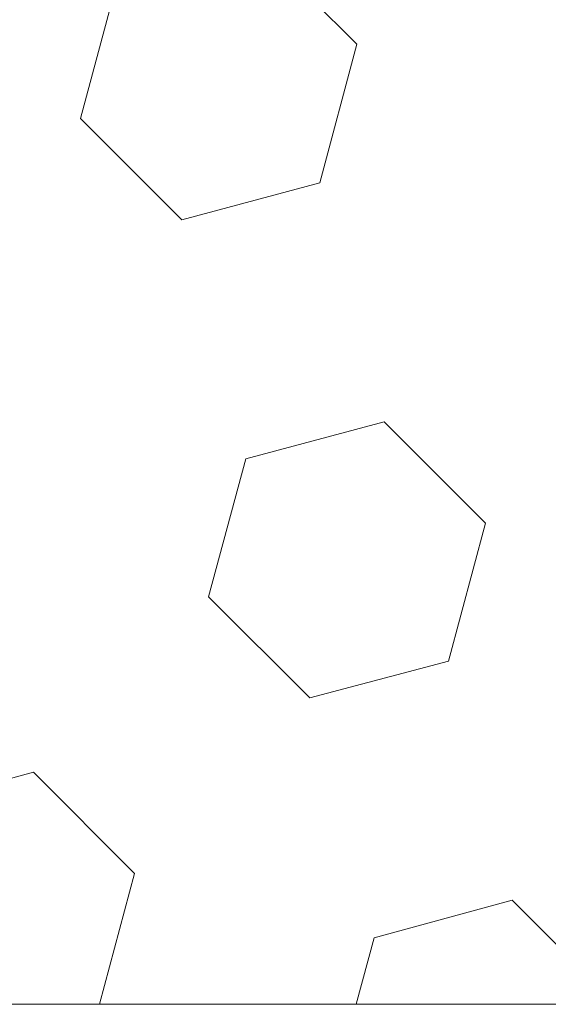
# Model space of a CAD drawing. Header units: centimetres. Extents: x -15121 to 30567, y -60641 to 0.
# Tile 430 of 656: x 1080.0838 to 1080.1775, y -23150.4828 to -23150.3079. Entities that reach past the tile are written whole.
import ezdxf

# ---------------------------------------------------------------- set-up
doc = ezdxf.new("R2010")
doc.units = ezdxf.units.CM
doc.header["$LTSCALE"] = 60
doc.layers.add('AIKA rzut sufitu wymiarowanie lobby', color=7, linetype='Continuous')
doc.layers.add('MB-uszczelki_tworzywa', color=8, linetype='Continuous', lineweight=0)
doc.styles.add('wymiar', font='txt.shx', dxfattribs={"width": 0.6})
doc.dimstyles.new('Dwudziestka', dxfattribs={"dimtxt": 7, "dimasz": 0.7, "dimexe": 5, "dimexo": 0, "dimgap": 2.5, "dimtad": 1, "dimtoh": 1, "dimdec": 3, "dimrnd": 0.5, "dimdsep": 46, "dimtxsty": 'wymiar', "dimblk": 'znacznik', "dimcen": 0, "dimdle": 5, "dimse1": 1, "dimse2": 1, "dimclrd": 256, "dimclre": 256, "dimclrt": 256, "dimadec": 0, "dimazin": 0, "dimtfac": 0.4, "dimtdec": 3, "dimtix": 1, "dimtofl": 0, "dimtmove": 2, "dimatfit": 3, "dimldrblk": 'znacznik', "dimfxl": 1, "dimtolj": 1, "dimarcsym": 0})

# ---------------------------------------------------------------- blocks, each defined once
blk = doc.blocks.new('120518', base_point=(5.2817, 995.21796))
at = {"layer": 'MB-uszczelki_tworzywa'}
for p, q in [((8.18557, 995.09964), (8.21726, 995.21795)), ((8.67254, 995.21795), (8.61022, 994.98556)), ((7.76092, 995.21267), (7.9405, 995.03309)), ((7.9405, 995.03309), (8.18557, 995.09964)), ((8.61022, 994.98556), (8.7898, 994.80598)), ((8.7898, 994.80598), (9.03487, 994.87147)), ((8.29966, 994.67394), (8.05353, 994.60844)), ((8.47923, 994.49436), (8.29966, 994.67394)), ((8.05353, 994.60844), (7.98804, 994.36337)), ((8.41269, 994.24929), (8.47923, 994.49436)), ((7.98804, 994.36337), (8.16761, 994.1838)), ((8.16761, 994.1838), (8.41269, 994.24929)), ((8.52677, 993.82464), (8.2817, 993.75915)), ((8.70635, 993.64506), (8.52677, 993.82464)), ((8.2817, 993.75915), (8.21621, 993.51302)), ((8.64085, 993.39999), (8.70635, 993.64506)), ((8.21621, 993.51302), (8.39578, 993.33344))]:
    blk.add_line(p, q, dxfattribs=at)
at = {"layer": 'MB-uszczelki_tworzywa', "flags": 128}
blk.add_lwpolyline([(10.56339, 991.53555), (10.29825, 994.93591), (10.29191, 994.98028), (10.27924, 995.02359), (10.26022, 995.06478), (10.23487, 995.10281), (10.20424, 995.13661), (10.16938, 995.16514), (10.13029, 995.18837), (10.08804, 995.20422), (10.04367, 995.21478), (9.99825, 995.21795), (0.56514, 995.21795)], dxfattribs=at)
blk = doc.blocks.new('znacznik')
at = {"color": 0}
for points in [[(0, -5), (0, 5)], [(-4, 0), (4, 0)]]:
    blk.add_lwpolyline(points, dxfattribs=at)
at = {"color": 1}
blk.add_lwpolyline([(-2.12132, -2.12132), (2.12132, 2.12132)], dxfattribs=at)
blk = doc.blocks.new('*D7253')
at = {"layer": 'AIKA rzut sufitu wymiarowanie lobby', "lineweight": -2, "transparency": 16777216}
blk.add_line((970.46844, -23167.85278), (1342.58803, -23167.85278), dxfattribs=at)
at = {"layer": 'Defpoints', "color": 0, "transparency": 16777216}
for p in [(969.76844, -23147.52154), (1343.28803, -23147.52154), (1343.28803, -23167.85278)]:
    blk.add_point(p, dxfattribs=at)
at = {"layer": 'AIKA rzut sufitu wymiarowanie lobby', "lineweight": -2, "transparency": 16777216, "xscale": 0.7, "yscale": 0.7, "zscale": 0.7, "rotation": 180}
blk.add_blockref('znacznik', (969.76844, -23167.85278), dxfattribs=at)
at = {"layer": 'AIKA rzut sufitu wymiarowanie lobby', "lineweight": -2, "transparency": 16777216, "xscale": 0.7, "yscale": 0.7, "zscale": 0.7}
blk.add_blockref('znacznik', (1343.28803, -23167.85278), dxfattribs=at)
at = {"layer": 'AIKA rzut sufitu wymiarowanie lobby', "transparency": 16777216, "insert": (1156.52823, -23161.85278), "char_height": 7, "attachment_point": 5, "style": 'wymiar'}
blk.add_mtext('\\A1;373.5', dxfattribs=at)

msp = doc.modelspace()

# ---------------------------------------------------------------- block references
at = {"xscale": 0.1, "yscale": 0.1, "zscale": 0.1, "rotation": 180.0000000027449}
msp.add_blockref('120518', (1080.437, -23150.48278), dxfattribs=at)

# ---------------------------------------------------------------- dimensions: what is measured, and where the dimension line sits
at = {"layer": 'AIKA rzut sufitu wymiarowanie lobby', "color": 2}
dim = msp.add_linear_dim(base=(1343.28803, -23167.85278), p1=(969.76844, -23147.52154), p2=(1343.28803, -23147.52154), dimstyle='Dwudziestka', dxfattribs=at)
dim.commit()
dim.dimension.update_dxf_attribs({"geometry": '*D7253', "text_midpoint": (1156.52823, -23161.85278)})

doc.saveas('drawing.dxf')
